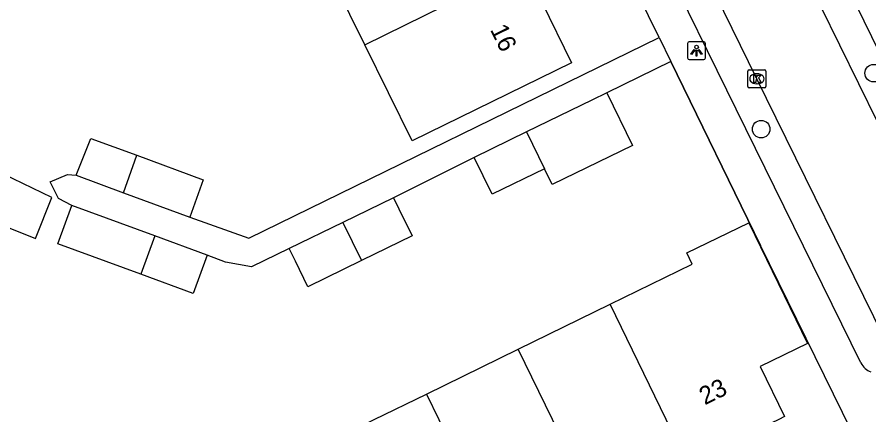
# Model space of a CAD drawing. Extents: x 160457 to 162082, y 388340 to 389736.
# Drawn here: x 161032.93 to 161080.45, y 389000.25 to 389022.48 of the extents above; entities that cross this region are included whole.
import ezdxf

# ---------------------------------------------------------------- set-up
doc = ezdxf.new("R2010")
doc.units = 0
for name, color, linetype in [('IMGEO_Boom', 7, 'Continuous'), ('IMGEO_Kolk', 7, 'Continuous'), ('IMGEO_Lichtpunt', 7, 'Continuous'), ('IMGEO_Muur', 7, 'Continuous'), ('IMGEO_Pand', 7, 'Continuous'), ('IMGEO_Pand_nummerreeks', 7, 'Continuous'), ('IMGEO_Rijbaan_lokaal_open', 7, 'Continuous'), ('IMGEO_Voetpad_open', 7, 'Continuous')]:
    doc.layers.add(name, color=color, linetype=linetype)

msp = doc.modelspace()

# ---------------------------------------------------------------- linework, layer by layer
at = {"layer": 'IMGEO_Boom'}
for centre in [(161080.716, 389019.342), (161074.437, 389016.215)]:
    msp.add_circle(centre, 0.489, dxfattribs=at)
at = {"layer": 'IMGEO_Kolk'}
for p, q in [((161073.698, 389018.6), (161073.698, 389019.452)), ((161073.773, 389019.526), (161074.625, 389019.526)), ((161074.186, 389019.306), (161074.211, 389019.306)), ((161074.699, 389019.452), (161074.699, 389018.6)), ((161074.209, 389018.746), (161074.184, 389018.746)), ((161074.625, 389018.526), (161073.773, 389018.526))]:
    msp.add_line(p, q, dxfattribs=at)
for points in [[(161073.698, 389018.6), (161073.698, 389019.452)], [(161073.773, 389019.526), (161074.625, 389019.526)], [(161074.019, 389019.226), (161074.142, 389019.226), (161074.142, 389019.075), (161074.272, 389019.226), (161074.436, 389019.226), (161074.29, 389019.075), (161074.443, 389018.826), (161074.291, 389018.826), (161074.206, 389018.99), (161074.142, 389018.923), (161074.142, 389018.826), (161074.019, 389018.826), (161074.019, 389019.226)], [(161074.699, 389019.452), (161074.699, 389018.6)], [(161074.625, 389018.526), (161073.773, 389018.526)]]:
    msp.add_lwpolyline(points, dxfattribs=at)
for centre, start, end in [((161073.775, 389019.45), 91.552, 178.448), ((161073.775, 389019.45), 91.552, 178.448), ((161074.623, 389019.45), 1.552, 88.448), ((161074.623, 389019.45), 1.552, 88.448), ((161073.775, 389018.602), 181.552, 268.448), ((161073.775, 389018.602), 181.552, 268.448), ((161074.623, 389018.602), 271.552, 358.448), ((161074.623, 389018.602), 271.552, 358.448)]:
    msp.add_arc(centre, 0.0765, start, end, dxfattribs=at)
for centre, major_axis, ratio, start_param, end_param in [((161074.185, 389019.026), (-0.387, 0.002), 0.722429, 4.712389, 7.853982), ((161074.21, 389019.026), (-0.39, 0.002), 0.717154, 1.570796, 4.712389)]:
    msp.add_ellipse(centre, major_axis=major_axis, ratio=ratio, start_param=start_param, end_param=end_param, dxfattribs=at)
at = {"layer": 'IMGEO_Lichtpunt'}
for p, q in [((161071.237, 389021.097), (161070.429, 389021.097)), ((161071.237, 389021.097), (161070.429, 389021.097)), ((161070.335, 389021.002), (161070.335, 389020.195)), ((161070.335, 389021.002), (161070.335, 389020.195)), ((161071.331, 389020.195), (161071.331, 389021.002)), ((161071.331, 389020.195), (161071.331, 389021.002)), ((161070.429, 389020.101), (161071.237, 389020.101)), ((161070.429, 389020.101), (161071.237, 389020.101))]:
    msp.add_line(p, q, dxfattribs=at)
for points in [[(161070.709, 389020.666), (161070.748, 389020.638), (161070.56, 389020.376), (161070.522, 389020.403), (161070.709, 389020.666)], [(161070.811, 389020.618), (161070.858, 389020.618), (161070.858, 389020.296), (161070.811, 389020.296), (161070.811, 389020.618)], [(161070.921, 389020.638), (161070.959, 389020.665), (161071.146, 389020.403), (161071.107, 389020.375), (161070.921, 389020.638)]]:
    msp.add_lwpolyline(points, dxfattribs=at)
msp.add_circle((161070.834, 389020.8), 0.0994, dxfattribs=at)
for centre, start, end in [((161070.429, 389021.002), 90, 180), ((161070.429, 389021.002), 90, 180), ((161071.237, 389021.002), 0, 90), ((161071.237, 389021.002), 0, 90), ((161070.429, 389020.195), 180, 270), ((161070.429, 389020.195), 180, 270), ((161071.237, 389020.195), 270, 0), ((161071.237, 389020.195), 270, 360)]:
    msp.add_arc(centre, 0.0946, start, end, dxfattribs=at)
at = {"layer": 'IMGEO_Muur'}
msp.add_lwpolyline([(161069.405, 389019.991), (161074.409, 389009.715)], dxfattribs=at)
at = {"layer": 'IMGEO_Pand'}
for points in [[(161052.332, 389020.92), (161049.825, 389026.03)], [(161061.221, 389025.315), (161063.013, 389026.201), (161064.004, 389024.181), (161062.205, 389023.297), (161063.863, 389019.923), (161054.962, 389015.557), (161052.332, 389020.92)], [(161052.332, 389020.92), (161061.221, 389025.315)], [(161065.822, 389018.244), (161064.986, 389017.836), (161061.348, 389016.062)], [(161065.822, 389018.244), (161067.255, 389015.304), (161062.776, 389013.119), (161062.348, 389014)], [(161061.348, 389016.062), (161058.427, 389014.638)], [(161061.348, 389016.062), (161062.348, 389014)], [(161036.221, 389013.635), (161037.04, 389015.697), (161039.606, 389014.752)], [(161030.709, 389011.408), (161033.968, 389010.115), (161034.871, 389012.391), (161030.001, 389014.735), (161029.915, 389014.553), (161030.709, 389011.408)], [(161038.868, 389012.66), (161039.606, 389014.752)], [(161039.606, 389014.752), (161043.317, 389013.385), (161042.572, 389011.297)], [(161062.348, 389014), (161059.432, 389012.578), (161058.427, 389014.638)], [(161036.221, 389013.635), (161038.868, 389012.66)], [(161038.868, 389012.66), (161042.572, 389011.297)], [(161053.923, 389012.385), (161051.1, 389011.007)], [(161053.923, 389012.385), (161054.228, 389011.761), (161054.966, 389010.249), (161052.14, 389008.869)], [(161039.83, 389008.111), (161035.205, 389009.815), (161035.992, 389011.953)], [(161040.617, 389010.249), (161035.992, 389011.953)], [(161051.1, 389011.007), (161048.113, 389009.548)], [(161051.1, 389011.007), (161052.14, 389008.869)], [(161066.019, 389006.431), (161070.597, 389008.666), (161070.293, 389009.303), (161073.756, 389010.985), (161077.029, 389004.245), (161074.38, 389002.95), (161075.744, 389000.159), (161075.415, 389000), (161072.36, 388998.524), (161073.232, 388996.719), (161071.212, 388995.73), (161070.339, 388997.528)], [(161040.617, 389010.249), (161039.83, 389008.111)], [(161043.537, 389009.174), (161040.617, 389010.249)], [(161052.14, 389008.869), (161049.156, 389007.412), (161048.458, 389008.841), (161048.113, 389009.548)], [(161043.537, 389009.174), (161042.749, 389007.036), (161039.83, 389008.111)], [(161060.887, 389003.924), (161066.019, 389006.431)], [(161070.339, 388997.528), (161069.138, 389000), (161066.019, 389006.431)], [(161055.762, 389001.421), (161060.887, 389003.924)], [(161065.219, 388995.024), (161062.797, 389000), (161060.887, 389003.924)], [(161050.63, 388998.915), (161052.852, 389000), (161055.762, 389001.421)], [(161055.762, 389001.421), (161056.453, 389000), (161060.092, 388992.515)]]:
    msp.add_lwpolyline(points, dxfattribs=at)
at = {"layer": 'IMGEO_Rijbaan_lokaal_open'}
for points in [[(161056.394, 389066.725), (161059.375, 389060.695), (161077.748, 389023.075), (161086.23, 389005.801), (161087.332, 389003.526)], [(161082.774, 389001.515), (161081.801, 389003.529), (161074.2, 389019.027), (161063.646, 389040.587), (161054.808, 389058.569), (161051.973, 389064.403)]]:
    msp.add_lwpolyline(points, dxfattribs=at)
at = {"layer": 'IMGEO_Voetpad_open'}
for points in [[(161058.032, 389067.523), (161087.68, 389006.9)], [(161080.002, 389003.159), (161051.689, 389060.878)], [(161068.743, 389021.338), (161058.055, 389043.093)], [(161042.572, 389011.297), (161045.855, 389010.117), (161068.743, 389021.338)], [(161068.743, 389021.338), (161069.405, 389019.991)], [(161069.405, 389019.991), (161065.822, 389018.244)], [(161079.989, 388998.296), (161074.409, 389009.715), (161069.405, 389019.991)], [(161058.427, 389014.638), (161053.923, 389012.385)], [(161035.992, 389011.953), (161035.252, 389012.342), (161034.775, 389013.266), (161035.744, 389013.682), (161036.221, 389013.635)], [(161048.113, 389009.548), (161046.01, 389008.523), (161044.554, 389008.793), (161043.537, 389009.174)]]:
    msp.add_lwpolyline(points, dxfattribs=at)
msp.add_arc((161080.891, 389003.581), 0.984, 205.3981, 250.2188, dxfattribs=at)

# ---------------------------------------------------------------- texts
at = {"layer": 'IMGEO_Pand_nummerreeks'}
for s, rotation, p in [('16', 296.1267, (161059.299, 389021.78)), ('23', 26.0524, (161071.291, 389000.787))]:
    msp.add_text(s, height=1, rotation=rotation, dxfattribs=at).set_placement(p)

doc.saveas('drawing.dxf')
